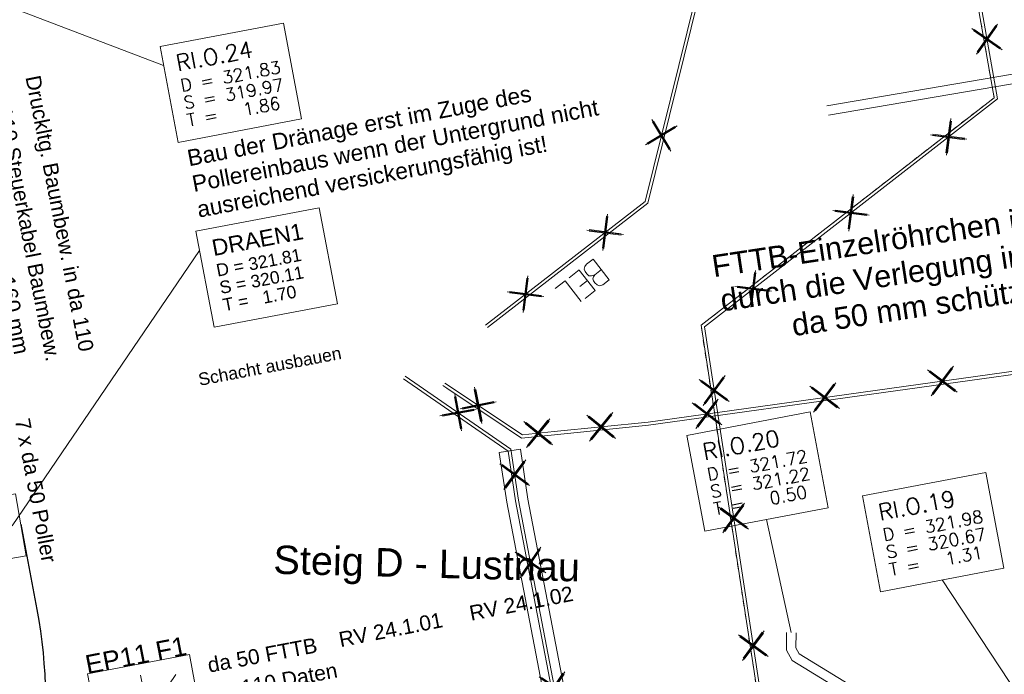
# Model space of a CAD drawing. Header units: metres. Extents: x -502 to 161, y -108 to 174.
# Tile 557 of 656: x -57 to -41, y 3 to 13. Entities that reach past the tile are written whole.
import ezdxf

# ---------------------------------------------------------------- set-up
doc = ezdxf.new("R2010")
doc.units = ezdxf.units.M
doc.header["$LTSCALE"] = 0.1
doc.linetypes.add('2-1', pattern=[0.17, 0.06, -0.025, 0.06, -0.025])
for name, color, linetype in [('BRI31-005.07-5f08-Koordinierung Lageplan 4. BA Radstation - Seeterrasse 2023-05-31', 7, 'Continuous'), ('BRI32-005.02-5f05-Koordinierung Schemaplan 4 BA ZOB Teilbereich', 7, 'Continuous'), ('BRI32-005.03-5f06-Koordinierung Schemaplan 4 BA ZOB Teilbereich 2 Ost - Bahnhofsallee 2023-01-21', 7, 'Continuous')]:
    doc.layers.add(name, color=color, linetype=linetype)
doc.styles.add('Arial', font='arial.ttf')
doc.styles.add('Txt', font='txt_____.ttf')

# ---------------------------------------------------------------- blocks, each defined once
blk = doc.blocks.new('WP_LP-1020')
at = {"color": 7, "linetype": 'Continuous', "lineweight": 20, "transparency": 33554687}
for p, q in [((-0.8253, 0.8253), (0.8253, 0.8253)), ((-0.8253, -0.8253), (-0.8253, 0.8253)), ((0.8253, -0.8253), (0.8253, 0.8253)), ((-0.8253, -0.8253), (0.8253, -0.8253))]:
    blk.add_line(p, q, dxfattribs=at)
at = {"color": 1, "linetype": 'Continuous', "lineweight": 9, "true_color": 0xff0000, "transparency": 33554687}
for p, q in [((0, 0.649924), (0, 0.324962)), ((-0.554739, 0.55475), (-0.229777, 0.229788)), ((0.229777, 0.229788), (0.554739, 0.55475)), ((-0.324962, 0), (-0.649924, 0)), ((0.324962, 0), (0.649924, 0)), ((-0.229777, -0.229777), (-0.554739, -0.554739)), ((0.229777, -0.229777), (0.554739, -0.554739)), ((0, -0.324962), (0, -0.649924))]:
    blk.add_line(p, q, dxfattribs=at)
at = {"color": 7, "linetype": 'Continuous', "lineweight": 20, "transparency": 33554687}
blk.add_circle((0, 0), 0.272749, dxfattribs=at)
blk = doc.blocks.new('1016')
at = {"color": 7, "linetype": 'Continuous', "lineweight": 9, "transparency": 33554687}
for p, q in [((0.703072, 0.277444), (1.257444, -0.276928)), ((1.257444, 0.277444), (0.703072, -0.276928))]:
    blk.add_line(p, q, dxfattribs=at)
at = {"color": 2, "linetype": 'Continuous', "lineweight": 20, "true_color": 0xffff00, "transparency": 33554687}
for p, q in [((1.212401, 0.25319), (0.727326, -0.231885)), ((0.727326, 0.232401), (1.212401, -0.252674)), ((0.748114, 0.25319), (1.23319, -0.231885)), ((1.23319, 0.232401), (0.748114, -0.252674))]:
    blk.add_line(p, q, dxfattribs=at)
blk = doc.blocks.new('10011')
at = {"color": 190, "linetype": 'Continuous', "lineweight": 13, "true_color": 0x7f00ff, "transparency": 33554687}
for p, q in [((4.302568, 0.608018), (4.469535, 0.6081)), ((4.302568, 0.608018), (4.304235, 0.088154)), ((4.655568, 0.608018), (4.907582, 0.608142)), ((4.655568, 0.608018), (4.657235, 0.088154)), ((5.008568, 0.608018), (5.010235, 0.088154)), ((4.302693, 0.352595), (4.469661, 0.352677)), ((4.655694, 0.352595), (4.847467, 0.352689)), ((4.302824, 0.088154), (4.469791, 0.088236)), ((4.655824, 0.088154), (4.907837, 0.088278)), ((5.008823, 0.088154), (5.260838, 0.088278))]:
    blk.add_line(p, q, dxfattribs=at)
at = {"color": 190, "linetype": 'Continuous', "lineweight": 13, "true_color": 0x7f00ff, "transparency": 33554687, "flags": 128}
blk.add_lwpolyline([(4.469535, 0.6081), (4.530396, 0.585559), (4.557445, 0.540477), (4.569467, 0.480368), (4.566462, 0.43228), (4.546926, 0.393209), (4.513866, 0.367663), (4.469661, 0.352677), (4.531898, 0.330094), (4.573975, 0.298537), (4.585997, 0.238428), (4.581489, 0.182827), (4.567964, 0.136242), (4.52739, 0.103182), (4.469791, 0.088236)], dxfattribs=at)

msp = doc.modelspace()

# ---------------------------------------------------------------- linework, layer by layer
at = {"layer": 'BRI31-005.07-5f08-Koordinierung Lageplan 4. BA Radstation - Seeterrasse 2023-05-31', "color": 7, "linetype": '2-1', "lineweight": 13, "transparency": 33554687, "flags": 128}
msp.add_lwpolyline([(-63.117, 56.604), (-49.59, 38.646), (-44.581, 30.882), (-41.222, 11.855), (-45.893, 8.229), (-43.085, -10.09)], dxfattribs=at)
msp.add_lwpolyline([(-63.117, 56.604), (-49.59, 38.646), (-44.581, 30.882), (-41.222, 11.855), (-45.893, 8.229), (-43.085, -10.09)], dxfattribs=at)
at = {"layer": 'BRI31-005.07-5f08-Koordinierung Lageplan 4. BA Radstation - Seeterrasse 2023-05-31', "color": 255, "linetype": 'Continuous', "lineweight": 9, "transparency": 33554687, "flags": 128}
msp.add_lwpolyline([(-43.036, -10.083), (-45.839, 8.207), (-41.167, 11.834), (-44.533, 30.901), (-49.549, 38.674), (-63.077, 56.634)], dxfattribs=at)
msp.add_lwpolyline([(-43.036, -10.083), (-45.839, 8.207), (-41.167, 11.834), (-44.533, 30.901), (-49.549, 38.674), (-63.077, 56.634)], dxfattribs=at)
at = {"layer": 'BRI32-005.02-5f05-Koordinierung Schemaplan 4 BA ZOB Teilbereich', "color": 7, "linetype": 'Continuous', "lineweight": 18, "transparency": 33554687, "flags": 128}
msp.add_lwpolyline([(-63.117, 56.604), (-49.59, 38.646), (-44.581, 30.882), (-41.222, 11.855), (-45.893, 8.229), (-43.085, -10.09)], dxfattribs=at)
at = {"layer": 'BRI32-005.02-5f05-Koordinierung Schemaplan 4 BA ZOB Teilbereich', "color": 255, "linetype": 'Continuous', "lineweight": 13, "transparency": 33554687, "flags": 128}
msp.add_lwpolyline([(-43.036, -10.083), (-45.839, 8.207), (-41.167, 11.834), (-44.533, 30.901), (-49.549, 38.674), (-63.077, 56.634)], dxfattribs=at)
at = {"layer": 'BRI32-005.03-5f06-Koordinierung Schemaplan 4 BA ZOB Teilbereich 2 Ost - Bahnhofsallee 2023-01-21', "color": 255, "linetype": 'Continuous', "lineweight": 9, "transparency": 33554687}
for p, q in [((-46.785, 10.203), (-44.7, 18.627)), ((-49.325, 8.232), (-46.785, 10.203))]:
    msp.add_line(p, q, dxfattribs=at)
at = {"layer": 'BRI32-005.03-5f06-Koordinierung Schemaplan 4 BA ZOB Teilbereich 2 Ost - Bahnhofsallee 2023-01-21', "color": 190, "linetype": 'Continuous', "lineweight": 13, "true_color": 0x7f00ff, "transparency": 33554687}
for p, q in [((-44.651, 18.615), (-46.741, 10.174)), ((-46.741, 10.174), (-49.294, 8.192))]:
    msp.add_line(p, q, dxfattribs=at)
at = {"layer": 'BRI32-005.03-5f06-Koordinierung Schemaplan 4 BA ZOB Teilbereich 2 Ost - Bahnhofsallee 2023-01-21', "color": 1, "linetype": 'Continuous', "lineweight": 20, "true_color": 0xff0000, "transparency": 33554687}
for p, q in [((-58.565, 13.933), (-54.456, 12.365)), ((-44.454, 3.334), (-44.847, 5.136)), ((-39.097, -0.292), (-42.048, 4.173))]:
    msp.add_line(p, q, dxfattribs=at)
at = {"layer": 'BRI32-005.03-5f06-Koordinierung Schemaplan 4 BA ZOB Teilbereich 2 Ost - Bahnhofsallee 2023-01-21', "color": 7, "linetype": 'Continuous', "lineweight": 13, "transparency": 33554687}
for p, q in [((-38.357, 12.666), (-43.886, 11.726)), ((-38.329, 12.519), (-43.861, 11.578))]:
    msp.add_line(p, q, dxfattribs=at)
at = {"layer": 'BRI32-005.03-5f06-Koordinierung Schemaplan 4 BA ZOB Teilbereich 2 Ost - Bahnhofsallee 2023-01-21', "color": 150, "linetype": 'Continuous', "lineweight": 20, "true_color": 0x007fff, "transparency": 33554687}
msp.add_line((-56.872, 5.033), (-53.884, 9.422), dxfattribs=at)
at = {"layer": 'BRI32-005.03-5f06-Koordinierung Schemaplan 4 BA ZOB Teilbereich 2 Ost - Bahnhofsallee 2023-01-21', "color": 7, "linetype": 'Continuous', "lineweight": 13, "transparency": 33554687, "flags": 128}
for points in [[(-63.117, 56.604), (-49.59, 38.646), (-44.581, 30.882), (-41.222, 11.855), (-45.893, 8.229), (-43.085, -10.09)], [(-54.513, 12.67), (-52.548, 13.043), (-52.259, 11.516), (-54.224, 11.143), (-54.513, 12.67)], [(-53.941, 9.727), (-51.976, 10.1), (-51.687, 8.573), (-53.652, 8.2), (-53.941, 9.727)], [(-46.119, 6.476), (-44.154, 6.849), (-43.865, 5.322), (-45.83, 4.949), (-46.119, 6.476)], [(-43.32, 5.513), (-41.355, 5.886), (-41.066, 4.359), (-43.031, 3.986), (-43.32, 5.513)]]:
    msp.add_lwpolyline(points, dxfattribs=at)
at = {"layer": 'BRI32-005.03-5f06-Koordinierung Schemaplan 4 BA ZOB Teilbereich 2 Ost - Bahnhofsallee 2023-01-21', "color": 255, "linetype": 'Continuous', "lineweight": 9, "transparency": 33554687, "flags": 128}
for points in [[(-43.036, -10.083), (-45.839, 8.207), (-41.167, 11.834), (-44.533, 30.901), (-49.549, 38.674), (-63.077, 56.634)], [(-39.309, -9.118), (-36.9, 7.964), (-36.867, 8.195), (-37.277, 8.162), (-37.343, 7.691), (-37.354, 7.606), (-37.572, 7.582), (-37.831, 7.553), (-38.452, 7.483), (-39.235, 7.733), (-46.736, 6.689), (-48.234, 6.536), (-48.738, 6.485), (-48.971, 6.64), (-49.916, 7.269), (-49.977, 7.309)], [(-50.605, 7.42), (-48.922, 6.256), (-48.8, 5.443), (-47.658, -0.51), (-47.574, -0.946), (-47.565, -0.991), (-47.557, -1.036)]]:
    msp.add_lwpolyline(points, dxfattribs=at)
at = {"layer": 'BRI32-005.03-5f06-Koordinierung Schemaplan 4 BA ZOB Teilbereich 2 Ost - Bahnhofsallee 2023-01-21', "color": 1, "linetype": 'Continuous', "lineweight": 20, "true_color": 0xff0000, "transparency": 33554687, "flags": 128}
for points in [[(-54.513, 12.67), (-52.548, 13.043), (-52.259, 11.516), (-54.224, 11.143), (-54.513, 12.67)], [(-46.119, 6.476), (-44.154, 6.849), (-43.865, 5.322), (-45.83, 4.949), (-46.119, 6.476)], [(-43.32, 5.513), (-41.355, 5.886), (-41.066, 4.359), (-43.031, 3.986), (-43.32, 5.513)]]:
    msp.add_lwpolyline(points, dxfattribs=at)
at = {"layer": 'BRI32-005.03-5f06-Koordinierung Schemaplan 4 BA ZOB Teilbereich 2 Ost - Bahnhofsallee 2023-01-21', "color": 150, "linetype": 'Continuous', "lineweight": 20, "true_color": 0x007fff, "transparency": 33554687, "flags": 128}
msp.add_lwpolyline([(-53.941, 9.727), (-51.976, 10.1), (-51.687, 8.573), (-53.652, 8.2), (-53.941, 9.727)], dxfattribs=at)
at = {"layer": 'BRI32-005.03-5f06-Koordinierung Schemaplan 4 BA ZOB Teilbereich 2 Ost - Bahnhofsallee 2023-01-21', "color": 190, "linetype": 'Continuous', "lineweight": 13, "true_color": 0x7f00ff, "transparency": 33554687, "flags": 128}
for points in [[(-50.005, 7.268), (-49.944, 7.227), (-48.999, 6.598), (-48.751, 6.433), (-48.229, 6.486), (-46.73, 6.639), (-39.239, 7.682), (-38.457, 7.432), (-37.825, 7.503), (-37.566, 7.532), (-37.31, 7.561), (-37.293, 7.684), (-37.233, 8.115), (-36.925, 8.14), (-36.949, 7.971), (-39.358, -9.111)], [(-47.606, -1.045), (-47.614, -1), (-47.623, -0.956), (-47.707, -0.519), (-48.849, 5.435), (-48.968, 6.227), (-50.633, 7.379)]]:
    msp.add_lwpolyline(points, dxfattribs=at)
at = {"layer": 'BRI32-005.03-5f06-Koordinierung Schemaplan 4 BA ZOB Teilbereich 2 Ost - Bahnhofsallee 2023-01-21', "color": 250, "linetype": 'Continuous', "lineweight": 20, "true_color": 0x333333, "transparency": 33554687, "flags": 128}
msp.add_lwpolyline([(-48.771, 6.256), (-48.652, 5.462), (-47.511, -0.482), (-47.845, -0.546), (-48.989, 5.412), (-49.107, 6.206), (-48.771, 6.256)], dxfattribs=at)
at = {"layer": 'BRI32-005.03-5f06-Koordinierung Schemaplan 4 BA ZOB Teilbereich 2 Ost - Bahnhofsallee 2023-01-21', "color": 1, "linetype": 'Continuous', "lineweight": 9, "true_color": 0xff0000, "transparency": 33554687, "flags": 128}
msp.add_lwpolyline([(-57.803, 5.374), (-56.818, 5.544), (-56.647, 4.559), (-57.633, 4.388), (-57.803, 5.374)], dxfattribs=at)
at = {"layer": 'BRI32-005.03-5f06-Koordinierung Schemaplan 4 BA ZOB Teilbereich 2 Ost - Bahnhofsallee 2023-01-21', "color": 20, "linetype": 'Continuous', "lineweight": 30, "true_color": 0xff3f00, "transparency": 33554687, "flags": 128}
msp.add_lwpolyline([(-56.734, 5.06), (-56.476, 3.701), (-56.476, 3.701, -0.091543), (-56.46, 0.947), (-56.46, 0.947, 0.091544), (-56.445, -1.807, 0.337872), (-55.542, -2.617), (-55.542, -2.617, 0.000411), (-55.476, -2.622), (-55.476, -2.622, 0.066354), (-55.275, -2.611), (-54.445, -2.453)], format="xyb", dxfattribs=at)
at = {"layer": 'BRI32-005.03-5f06-Koordinierung Schemaplan 4 BA ZOB Teilbereich 2 Ost - Bahnhofsallee 2023-01-21', "color": 1, "linetype": 'Continuous', "lineweight": 13, "true_color": 0xff0000, "transparency": 33554687, "flags": 128}
for points in [[(-44.529, 3.335), (-44.532, 3.055), (-44.441, 2.889), (-39.136, -0.356)], [(-44.379, 3.333), (-44.382, 3.093), (-44.382, 3.093), (-44.329, 2.997), (-44.329, 2.997), (-39.058, -0.228), (-39.136, -0.356), (-44.441, 2.889), (-44.441, 2.889), (-44.532, 3.055), (-44.532, 3.055), (-44.529, 3.335)], [(-44.379, 3.333), (-44.382, 3.093), (-44.329, 2.997), (-39.058, -0.228)]]:
    msp.add_lwpolyline(points, dxfattribs=at)

# ---------------------------------------------------------------- block references
at = {"layer": 'BRI32-005.03-5f06-Koordinierung Schemaplan 4 BA ZOB Teilbereich 2 Ost - Bahnhofsallee 2023-01-21', "color": 7, "transparency": 33554687}
for name, p, xscale, yscale, zscale, rotation in [('1016', (-41.208, 12.063), 0.75, 0.75, 0.75, 100.01162109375), ('1016', (-46.701, 10.542), 0.75, 0.75, 0.75, 76.09454956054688), ('1016', (-42.527, 10.778), 0.75, 0.75, 0.75, 37.82158126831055), ('1016', (-44.084, 9.57), 0.75, 0.75, 0.75, 37.82158126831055), ('1016', (-48.001, 9.259), 0.75, 0.75, 0.75, 37.82156066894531), ('10011', (-44.934, 11.45), 0.800000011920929, 0.800000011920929, 0.800000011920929, 217.8215606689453), ('1016', (-45.641, 8.361), 0.75, 0.75, 0.75, 37.82158126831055), ('1016', (-49.27, 8.274), 0.75, 0.75, 0.75, 37.82156066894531), ('1016', (-41.32, 7.443), 0.75, 0.75, 0.75, 187.9265396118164), ('1016', (-45.572, 6.464), 0.75, 0.75, 0.75, 98.71317443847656), ('1016', (-48.832, 6.547), 0.75, 0.75, 0.75, 146.3519668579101), ('1016', (-43.195, 7.182), 0.75, 0.75, 0.75, 187.9265396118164), ('1016', (-50.368, 7.256), 0.75, 0.75, 0.75, 325.320951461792), ('1016', (-45.07, 6.921), 0.75, 0.75, 0.75, 187.9265396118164), ('1016', (-46.754, 6.687), 0.75, 0.75, 0.75, 185.8279037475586), ('1016', (-47.755, 6.584), 0.75, 0.75, 0.75, 185.7975677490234), ('1016', (-48.97, 6.577), 0.75, 0.75, 0.75, 278.5449050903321), ('1016', (-45.26, 4.432), 0.75, 0.75, 0.75, 98.71317443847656), ('1016', (-48.748, 5.173), 0.75, 0.75, 0.75, 280.8576850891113), ('1016', (-44.949, 2.4), 0.75, 0.75, 0.75, 98.71317443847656), ('1016', (-48.367, 3.189), 0.75, 0.75, 0.75, 280.8576850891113)]:
    msp.add_blockref(name, p, dxfattribs=dict(at, xscale=xscale, yscale=yscale, zscale=zscale, rotation=rotation))
at = {"layer": 'BRI32-005.03-5f06-Koordinierung Schemaplan 4 BA ZOB Teilbereich 2 Ost - Bahnhofsallee 2023-01-21', "color": 7, "transparency": 33554687, "rotation": 100.7730010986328}
msp.add_blockref('WP_LP-1020', (-54.702, 2.019), dxfattribs=at)

# ---------------------------------------------------------------- texts
at = {"layer": 'BRI32-005.03-5f06-Koordinierung Schemaplan 4 BA ZOB Teilbereich 2 Ost - Bahnhofsallee 2023-01-21', "color": 1, "true_color": 0xff0000, "transparency": 33554687, "attachment_point": 1, "line_spacing_factor": 0.25}
for s, insert, char_height, rotation, style in [('RI.O.24', (-54.28, 12.53), 0.26, 10.737, 'Txt'), ('D = 321.83', (-54.206, 12.143), 0.2, 10.737, 'Txt'), ('S = 319.97', (-54.154, 11.867), 0.2, 10.737, 'Txt'), ('T =   1.86', (-54.102, 11.592), 0.2, 10.737, 'Txt'), ('FTTB-Einzelröhrchen immer', (-45.743, 9.341), 0.35, 8.5837, 'Arial'), ('durch die Verlegung in KSR', (-45.607, 8.796), 0.35, 8.5837, 'Arial'), ('da 50 mm schützen!', (-44.471, 8.401), 0.35, 8.5837, 'Arial'), ('Schacht ausbauen', (-53.92, 7.461), 0.2, 10.7454, 'Arial'), ('RI.O.20', (-45.886, 6.336), 0.26, 10.737, 'Txt'), ('D = 321.72', (-45.812, 5.949), 0.2, 10.737, 'Txt'), ('S = 321.22', (-45.76, 5.673), 0.2, 10.737, 'Txt'), ('T =   0.50', (-45.708, 5.398), 0.2, 10.737, 'Txt'), ('RI.O.19', (-43.087, 5.373), 0.26, 10.737, 'Txt'), ('D = 321.98', (-43.013, 4.986), 0.2, 10.737, 'Txt'), ('S = 320.67', (-42.961, 4.71), 0.2, 10.737, 'Txt'), ('T =   1.31', (-42.909, 4.435), 0.2, 10.737, 'Txt'), ('RV 24.1.02', (-49.604, 3.758), 0.24, 11.0817, 'Arial'), ('RV 24.1.01', (-51.684, 3.338), 0.24, 11.0817, 'Arial'), ('da 50 FTTB', (-53.775, 2.931), 0.24, 10.6698, 'Arial')]:
    msp.add_mtext(s, dxfattribs=dict(at, insert=insert, char_height=char_height, rotation=rotation, style=style))
at = {"layer": 'BRI32-005.03-5f06-Koordinierung Schemaplan 4 BA ZOB Teilbereich 2 Ost - Bahnhofsallee 2023-01-21', "color": 5, "true_color": 0x0000ff, "transparency": 33554687, "char_height": 0.24, "attachment_point": 1, "rotation": 281.0643, "line_spacing_factor": 0.25, "style": 'Arial'}
for s, insert in [('da 110 Steuerkabel Baumbew.', (-56.971, 12.185)), ('Druckltg. Baumbew. in da 110', (-56.423, 12.229))]:
    msp.add_mtext(s, dxfattribs=dict(at, insert=insert))
at = {"layer": 'BRI32-005.03-5f06-Koordinierung Schemaplan 4 BA ZOB Teilbereich 2 Ost - Bahnhofsallee 2023-01-21', "color": 150, "true_color": 0x007fff, "transparency": 33554687, "attachment_point": 1, "rotation": 10.737, "line_spacing_factor": 0.25, "style": 'Arial'}
for s, insert, char_height in [('Bau der Dränage erst im Zuge des', (-54.1, 11.017), 0.26), ('Pollereinbaus wenn der Untergrund nicht', (-54.023, 10.608), 0.26), ('ausreichend versickerungsfähig ist!', (-53.945, 10.199), 0.26), ('DRAEN1', (-53.708, 9.587), 0.26), ('D = 321.81', (-53.634, 9.2), 0.2), ('S = 320.11', (-53.582, 8.924), 0.2), ('T =   1.70', (-53.53, 8.649), 0.2)]:
    msp.add_mtext(s, dxfattribs=dict(at, insert=insert, char_height=char_height))
at = {"layer": 'BRI32-005.03-5f06-Koordinierung Schemaplan 4 BA ZOB Teilbereich 2 Ost - Bahnhofsallee 2023-01-21', "color": 7, "transparency": 33554687, "attachment_point": 1, "line_spacing_factor": 0.25, "style": 'Arial'}
for s, insert, char_height, rotation in [('WV da 160 mm', (-57.06, 10.158), 0.25, 281.2869), ('7 x da 50 Poller', (-56.592, 6.767), 0.24, 280.7743), ('da 110 Daten', (-53.693, 2.487), 0.24, 10.6698)]:
    msp.add_mtext(s, dxfattribs=dict(at, insert=insert, char_height=char_height, rotation=rotation))
at = {"layer": 'BRI32-005.03-5f06-Koordinierung Schemaplan 4 BA ZOB Teilbereich 2 Ost - Bahnhofsallee 2023-01-21', "color": 250, "true_color": 0x333333, "transparency": 33554687, "insert": (-52.7, 4.725), "char_height": 0.45269, "attachment_point": 1, "rotation": 358.5443, "line_spacing_factor": 0.25, "style": 'Arial'}
msp.add_mtext('Steig D - Lustnau', dxfattribs=at)
at = {"layer": 'BRI32-005.03-5f06-Koordinierung Schemaplan 4 BA ZOB Teilbereich 2 Ost - Bahnhofsallee 2023-01-21', "color": 190, "true_color": 0x7f00ff, "transparency": 33554687, "insert": (-55.728, 2.967), "char_height": 0.3, "attachment_point": 1, "rotation": 10.9801, "line_spacing_factor": 0.25, "style": 'Arial'}
msp.add_mtext('EP11 F1', dxfattribs=at)

doc.saveas('drawing.dxf')
